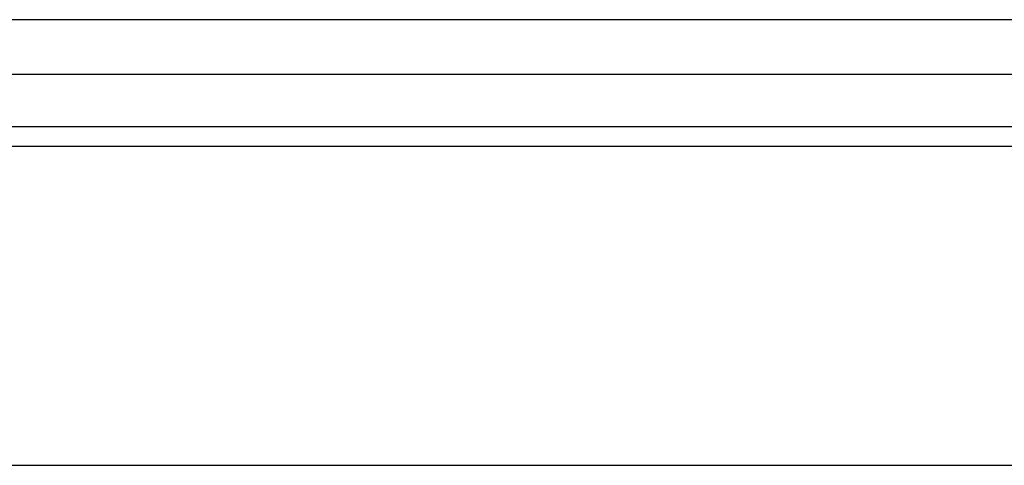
# Model space of a CAD drawing. Extents: x -169 to 2224, y 0 to 2796.
# Tile 298 of 530: x 1603.54 to 1605.119, y 984.015 to 984.729. Entities that reach past the tile are written whole.
import ezdxf

# ---------------------------------------------------------------- set-up
doc = ezdxf.new("R2010")
doc.units = 0
doc.header["$MEASUREMENT"] = 0
doc.layers.add('FREEZE-LINES', color=8, linetype='CONTINUOUS', plot=False)
doc.layers.add('SPILL-BUCKET', color=1, linetype='CONTINUOUS')

msp = doc.modelspace()

# ---------------------------------------------------------------- linework, layer by layer
at = {"layer": 'FREEZE-LINES', "linetype": 'Continuous'}
msp.add_line((1468.41345, 984.01471), (1934.57169, 984.01471), dxfattribs=at)
at = {"layer": 'SPILL-BUCKET', "linetype": 'Continuous'}
for p, q in [((1603.57179, 984.72948), (1603.49587, 984.72948)), ((1603.65872, 984.72948), (1603.57179, 984.72948)), ((1603.75638, 984.72948), (1603.65872, 984.72948)), ((1603.86445, 984.72948), (1603.75638, 984.72948)), ((1603.98257, 984.72948), (1603.86445, 984.72948)), ((1604.11035, 984.72948), (1603.98257, 984.72948)), ((1604.2474, 984.72948), (1604.11035, 984.72948)), ((1604.39324, 984.72948), (1604.2474, 984.72948)), ((1604.54742, 984.72948), (1604.39324, 984.72948)), ((1604.70942, 984.72948), (1604.54742, 984.72948)), ((1604.87872, 984.72948), (1604.70942, 984.72948)), ((1605.05476, 984.72948), (1604.87872, 984.72948)), ((1605.23698, 984.72948), (1605.05476, 984.72948))]:
    msp.add_line(p, q, dxfattribs=at)
at = {"layer": 'SPILL-BUCKET', "color": 7, "linetype": 'Continuous'}
for p, q in [((1611.64389, 984.64154), (1602.50956, 984.64154)), ((1611.64179, 984.55771), (1602.69375, 984.55771)), ((1602.70442, 984.52649), (1611.64148, 984.52649))]:
    msp.add_line(p, q, dxfattribs=at)

doc.saveas('drawing.dxf')
